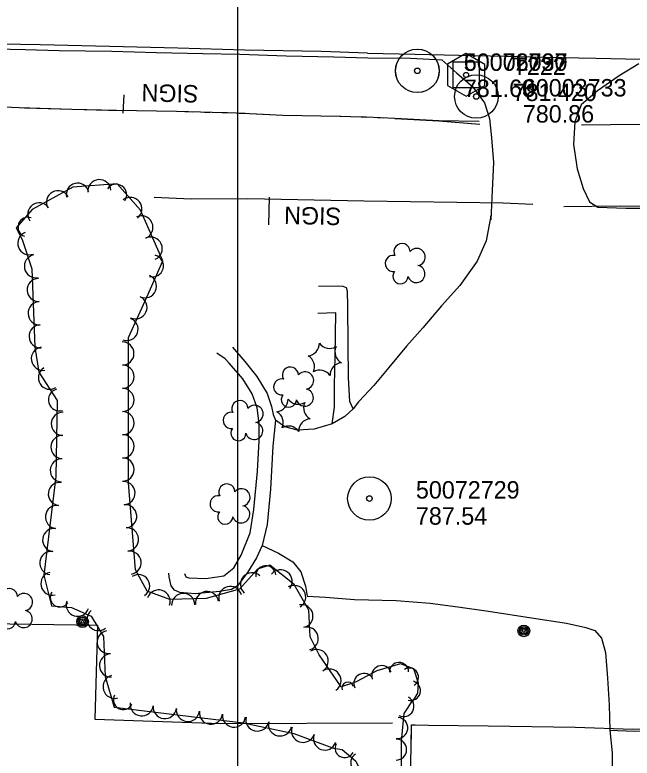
# Model space of a CAD drawing. Extents: x 591954 to 597000, y 198576 to 213500.
# Drawn here: x 593423.2 to 593635.7, y 204597.1 to 204853.1 of the extents above; entities that cross this region are included whole.
import ezdxf

# ---------------------------------------------------------------- set-up
doc = ezdxf.new("R2010")
doc.units = 0
for name, color, linetype in [('Level 10', 7, 'Continuous'), ('Level 11', 7, 'Continuous'), ('Level 14', 7, 'Continuous'), ('Level 15', 7, 'Continuous'), ('Level 17', 7, 'Continuous'), ('Level 18', 7, 'Continuous'), ('Level 19', 7, 'Continuous'), ('Level 5', 7, 'Continuous'), ('Level 6', 7, 'Continuous')]:
    doc.layers.add(name, color=color, linetype=linetype)

msp = doc.modelspace()

# ---------------------------------------------------------------- linework, layer by layer
at = {"layer": 'Level 10'}
for p, q in [((593500, 204500), (593500, 206500)), ((593500, 204500), (593500, 206000)), ((593500, 204000), (593500, 205500)), ((593500, 203500), (593500, 205000))]:
    msp.add_line(p, q, dxfattribs=at)
at = {"layer": 'Level 11'}
for points in [[(593372.16, 204842.76), (593386.37, 204842.24), (593397.9, 204841.99), (593411.07, 204841.57), (593426.74, 204841.15), (593438.43, 204840.86), (593456.54, 204840.64), (593471.9, 204840.2), (593487.91, 204839.82), (593500.59, 204839.53), (593516.61, 204839.03), (593532.96, 204838.68), (593544.66, 204838.28)], [(593544.64, 204839.97), (593528.65, 204840.45), (593502.35, 204840.95), (593479.25, 204841.63), (593455.81, 204842.2), (593431.92, 204842.78), (593411.54, 204843.14), (593388.03, 204843.65), (593373.28, 204844.01)], [(593544.56, 204839.97), (593544.64, 204839.97)], [(593544.64, 204839.97), (593560.87, 204839.61), (593576.07, 204839.23), (593592.25, 204838.9), (593605.77, 204838.56), (593623.24, 204838.2), (593638.57, 204837.82), (593656.45, 204837.35), (593675.68, 204836.82), (593693.52, 204836.47), (593710.46, 204836.1), (593727.61, 204835.68), (593746.08, 204835.24), (593767.67, 204834.73), (593791.02, 204833.98), (593808.02, 204833.27)], [(593544.66, 204838.28), (593559.39, 204838.17), (593570.32, 204837.62)]]:
    msp.add_lwpolyline(points, dxfattribs=at)
at = {"layer": 'Level 14'}
for points in [[(593460.51, 204819.2), (593460.77, 204825.55)], [(593510.57, 204780.77), (593510.9, 204790.35)]]:
    msp.add_lwpolyline(points, dxfattribs=at)
for centre, radius in [((593446.5, 204644.1), 2.02), ((593446.5, 204644.12), 1.52), ((593446.5, 204644.08), 1.01), ((593446.51, 204644.09), 0.502), ((593598.4, 204640.93), 2.02), ((593598.4, 204640.94), 1.52), ((593598.41, 204640.9), 1.01), ((593598.41, 204640.91), 0.502)]:
    msp.add_circle(centre, radius, dxfattribs=at)
at = {"layer": 'Level 15'}
for points in [[(593543.42, 204789), (593503.4, 204789.74), (593483.85, 204789.59), (593471.16, 204790.23)], [(593471.19, 204790.23), (593471.16, 204790.23)], [(593543.42, 204789), (593542.6, 204789.02)], [(593601.53, 204787.81), (593591.32, 204788.25), (593543.42, 204789)], [(593558.78, 204554.52), (593559.78, 204608.56), (593565.61, 204608.5), (593586.18, 204608.27), (593616.05, 204607.76), (593635.95, 204607.08), (593665.8, 204607.14), (593685.77, 204607.22), (593705.78, 204609.77), (593705.98, 204629.96), (593706.38, 204656.38), (593706.46, 204666.45), (593706.95, 204706.4), (593707.21, 204736.36), (593708, 204786.21), (593691.1, 204786.5), (593661.35, 204786.93), (593631.61, 204787.24), (593612.16, 204787.01)], [(593117.94, 204647.77), (593336.41, 204643.95), (593406.35, 204643.61), (593451.67, 204642.91), (593450.71, 204610.5), (593494.08, 204609.04), (593553.14, 204609.3)], [(593559.59, 204598.46), (593559.78, 204608.56), (593561, 204608.55)]]:
    msp.add_lwpolyline(points, dxfattribs=at)
at = {"layer": 'Level 17'}
for points in [[(593570.13, 204837.63), (593575.33, 204833.06), (593580.72, 204828.46), (593584.81, 204822.86), (593586.6, 204817.46), (593587.28, 204810.74), (593587.94, 204802.3), (593587.5, 204792.6), (593587.03, 204782.54), (593587.08, 204783.9), (593585.45, 204775.23), (593582.33, 204768.32), (593576.36, 204759.84), (593570.11, 204752.87), (593563.62, 204745.31), (593558.01, 204738.95), (593551.38, 204730.95), (593546.74, 204725.44), (593541.77, 204720.09)], [(593637.95, 204836.28), (593631.24, 204832.09), (593623.76, 204826.94), (593618.16, 204822.09), (593615.93, 204816.25), (593615.47, 204808.45), (593616.78, 204800.05), (593618.78, 204793.27), (593621.04, 204788.67), (593623.85, 204786.83), (593633.48, 204786.51), (593644.43, 204786.52)], [(593539.63, 204717.4), (593538.5, 204719.93), (593538.01, 204728.11), (593537.89, 204739.58), (593537.84, 204752.78), (593537.69, 204757.96), (593537.33, 204759.06), (593536.21, 204759.57), (593534.54, 204759.62), (593527.71, 204759.51)], [(593532.4, 204712.27), (593533.25, 204717.93), (593533.2, 204725.43), (593533.47, 204735.54), (593533.71, 204750.53), (593527.54, 204750.3)], [(593498.15, 204738.71), (593502.32, 204733.77), (593506.45, 204728.54), (593510.02, 204722.65), (593511.5, 204718.24), (593512.08, 204715.43), (593512.93, 204713.53)], [(593481.6, 204660.74), (593482.05, 204659.58), (593483.08, 204659.21), (593488.97, 204658.98), (593495.19, 204659.87), (593498.54, 204662.64), (593501.15, 204667.02), (593504.22, 204674.69), (593505.43, 204682.75), (593506.67, 204695.94), (593507.29, 204706.39), (593507.28, 204712.41), (593506.66, 204717.8), (593504.93, 204722.62), (593501.7, 204727.77), (593497.01, 204733.16), (593495.61, 204734.65), (593492.77, 204736.57)], [(593541.54, 204719.84), (593539.63, 204717.4)], [(593541.77, 204720.09), (593541.54, 204719.84)], [(593539.63, 204717.4), (593536.73, 204714.76), (593532.4, 204712.27)], [(593512.93, 204713.53), (593511.98, 204704.56), (593511.17, 204689.74), (593510.04, 204677.54), (593508.33, 204670.33)], [(593532.4, 204712.27), (593526.19, 204710.45), (593520.48, 204710.11), (593516.16, 204711.17), (593512.93, 204713.53)], [(593508.33, 204670.33), (593506.35, 204666.1), (593503.24, 204661.02), (593499.8, 204656.4), (593497.74, 204655.13), (593493.64, 204654.49), (593485.31, 204653.68), (593479.95, 204654.13), (593478.17, 204655), (593477.01, 204656.46), (593476.3, 204659.53), (593476.2, 204660.84)], [(593508.33, 204670.33), (593513.9, 204667.75), (593518.91, 204664.69), (593521.67, 204661.24), (593523.22, 204656.33), (593523.8, 204652.88), (593530.15, 204652.5), (593540.13, 204651.69)], [(593540.07, 204651.69), (593540.13, 204651.69)], [(593540.13, 204651.69), (593554.45, 204651.38), (593566.2, 204650.42), (593575.74, 204649.21), (593586.29, 204647.74), (593601.09, 204645.43), (593613.12, 204643.58), (593619.72, 204642.13), (593622.83, 204641.01), (593625.11, 204638.39), (593626.56, 204633.48), (593627.26, 204624.67), (593627.72, 204615.4), (593627.97, 204606.72), (593636.41, 204606.33), (593647.57, 204606.48), (593659.33, 204606.42), (593670.09, 204606.39), (593677.52, 204607.18), (593682.03, 204613.1), (593686.36, 204619.96), (593687.98, 204624.25)], [(593627.97, 204606.72), (593628.82, 204598.87), (593628.83, 204589.35)]]:
    msp.add_lwpolyline(points, dxfattribs=at)
at = {"layer": 'Level 18'}
for points in [[(593535.51, 204621.6), (593527.97, 204632.62), (593524.89, 204638.9), (593524.4, 204648.1), (593519.37, 204656.91), (593510.93, 204663.54), (593506.72, 204662.2), (593500.51, 204655.24), (593489.09, 204652.13), (593476.49, 204651.79), (593468.71, 204654.57), (593464.71, 204661.97), (593462.37, 204691.96), (593462.29, 204742.03), (593468.59, 204755.89), (593474.08, 204768.35), (593466.45, 204785.79), (593458.4, 204794.96), (593443.11, 204793.73), (593429.17, 204786.05), (593423.61, 204779.8), (593425.73, 204775.71), (593429.06, 204765.67), (593430.11, 204738.63), (593431.45, 204730.05), (593437.78, 204720.23), (593437.34, 204694.1), (593433.15, 204660.15), (593435.82, 204649.58), (593442.64, 204649), (593449.47, 204645.99), (593453.74, 204638.99), (593454.33, 204625.23), (593457.39, 204614.69), (593501.88, 204609.29), (593519.21, 204605.56), (593532.92, 204600.51)], [(593560.19, 204616.56), (593561.96, 204619.46), (593562.12, 204622.89), (593560.55, 204627.84), (593555.97, 204629.56), (593547.84, 204627.11), (593540.67, 204623.38), (593539.44, 204622.96)], [(593539.44, 204622.96), (593535.51, 204621.6)], [(593538.83, 204597.52), (593540.54, 204596.05), (593544.07, 204588.7), (593550.09, 204586.77), (593553.83, 204588.61), (593556.33, 204594.08), (593556.27, 204602.99), (593557.23, 204612.42), (593560.31, 204617.2)], [(593532.92, 204600.51), (593535.83, 204600.11), (593538.83, 204597.52)]]:
    msp.add_lwpolyline(points, dxfattribs=at)
for centre, radius, start, end in [((593444.82, 204791.23), 3.91, 13.4649, 193.4496), ((593452.3, 204792.37), 4, 4.6082, 184.5928), ((593458.06, 204791.14), 3.65, 325.8259, 145.8106), ((593438.05, 204788.55), 4, 28.8401, 208.8248), ((593462.97, 204786.26), 3.97, 308.0404, 128.025), ((593431.57, 204784.46), 3.94, 36.1638, 216.1485), ((593466.73, 204779.92), 4, 293.6375, 113.6221), ((593427.66, 204780.02), 3.38, 69.6519, 249.6365), ((593428.18, 204774.46), 3.99, 110.5906, 290.5753), ((593469.94, 204772.6), 4, 293.644, 113.6287), ((593556.47, 204771.57), 2.78, 1.3946, 209.1675), ((593561.51, 204769.71), 2.97, 278.4237, 139.6575), ((593430.44, 204766.53), 3.96, 101.4653, 281.4499), ((593470.56, 204766.64), 3.79, 254.9496, 74.9342), ((593553.47, 204767.49), 2.78, 78.0716, 279.0826), ((593561.4, 204763.86), 2.97, 196.0745, 79.0477), ((593467.96, 204759.65), 4, 246.1595, 66.1441), ((593555.93, 204763.09), 2.61, 140.7797, 358.7123), ((593431.44, 204758.33), 4, 92.2238, 272.2084), ((593464.7, 204752.38), 4, 245.5465, 65.5312), ((593431.75, 204750.35), 4, 92.2309, 272.2156), ((593461.68, 204744.87), 3.94, 250.2844, 70.269), ((593432.08, 204742.37), 4, 92.5112, 272.4959), ((593460.2, 204736.47), 4, 270.1009, 90.0856), ((593432.85, 204734.66), 4, 98.8476, 278.8323), ((593523.74, 204739.97), 4.3, 275.2113, 0.9762), ((593531.55, 204742.52), 4.3, 215.2113, 300.9762), ((593537.67, 204737.03), 4.3, 155.2113, 240.9762), ((593522.04, 204731.93), 4.3, 335.2113, 60.9762), ((593535.98, 204728.99), 4.3, 95.2113, 180.9762), ((593435.26, 204728.11), 3.98, 121.7995, 301.7842), ((593460.22, 204728.48), 4, 270.1009, 90.0856), ((593518.06, 204729.03), 2.78, 1.3946, 209.1675), ((593523.1, 204727.17), 2.97, 278.4237, 139.6575), ((593528.16, 204726.44), 4.3, 35.2113, 120.9762), ((593515.06, 204724.96), 2.78, 78.0716, 279.0826), ((593438.57, 204720.51), 3.82, 106.16, 286.1446), ((593460.23, 204720.48), 4, 270.1009, 90.0856), ((593522.99, 204721.32), 2.97, 196.0745, 79.0477), ((593500.66, 204717.52), 2.78, 1.3946, 209.1675), ((593512.96, 204720.71), 4.3, 275.2113, 0.9762), ((593517.52, 204720.56), 2.61, 140.7797, 358.7123), ((593520.78, 204723.27), 4.3, 215.2113, 300.9762), ((593505.71, 204715.66), 2.97, 278.4237, 139.6575), ((593526.9, 204717.77), 4.3, 155.2113, 240.9762), ((593439.74, 204712.25), 4, 89.0253, 269.01), ((593460.24, 204712.49), 4, 270.108, 90.0927), ((593497.66, 204713.44), 2.78, 78.0716, 279.0826), ((593511.27, 204712.67), 4.3, 335.2113, 60.9762), ((593505.59, 204709.81), 2.97, 196.0745, 79.0477), ((593525.2, 204709.73), 4.3, 95.2113, 180.9762), ((593500.13, 204709.04), 2.61, 140.7797, 358.7123), ((593517.39, 204707.18), 4.3, 35.2113, 120.9762), ((593439.6, 204704.26), 4, 89.0325, 269.0172), ((593460.26, 204704.5), 4, 270.1009, 90.0856), ((593439.37, 204696.23), 3.99, 87.6746, 267.6593), ((593460.27, 204696.51), 4, 270.1009, 90.0856), ((593438.7, 204688.1), 4, 82.9707, 262.9554), ((593460.57, 204688.38), 4, 274.1633, 94.148), ((593496.17, 204688.78), 2.78, 1.3946, 209.1675), ((593501.21, 204686.92), 2.97, 278.4237, 139.6575), ((593493.17, 204684.7), 2.78, 78.0716, 279.0826), ((593437.72, 204680.17), 4, 82.9707, 262.9554), ((593461.17, 204680.4), 4, 274.4647, 94.4493), ((593501.1, 204681.07), 2.97, 196.0745, 79.0477), ((593495.63, 204680.3), 2.61, 140.7797, 358.7123), ((593436.75, 204672.24), 4, 82.9707, 262.9554), ((593461.79, 204672.44), 4, 274.4647, 94.4493), ((593435.77, 204664.31), 4, 82.9707, 262.9554), ((593462.72, 204664.41), 3.95, 278.3759, 98.3605), ((593436.13, 204657.19), 3.98, 103.0438, 283.0285), ((593504.84, 204656.95), 4, 48.2747, 228.2594), ((593509.57, 204659.89), 3.46, 6.0908, 186.0755), ((593514.67, 204657.94), 4, 321.8327, 141.8174), ((593465.74, 204656.43), 3.89, 302.8504, 122.835), ((593497.36, 204652.27), 3.98, 15.8602, 195.8449), ((593519.34, 204652.63), 3.98, 300.6446, 120.6293), ((593421.31, 204652.72), 2.78, 1.3946, 209.1675), ((593426.35, 204650.86), 2.97, 278.4237, 139.6575), ((593438.67, 204652.44), 3.28, 146.1017, 326.0864), ((593472.7, 204651.06), 3.98, 342.0261, 162.0108), ((593481.17, 204649.83), 4, 1.5566, 181.5413), ((593489.34, 204650.55), 3.97, 8.4002, 188.3849), ((593444.84, 204649.89), 3.95, 161.4145, 341.3992), ((593521.92, 204646.03), 3.9, 281.2946, 101.2792), ((593420.77, 204644.24), 2.61, 140.7797, 358.7123), ((593426.24, 204645.01), 2.97, 196.0745, 79.0477), ((593451.93, 204644.9), 3.88, 128.5439, 308.5286), ((593455.4, 204637.08), 3.9, 99.1901, 279.1748), ((593523.75, 204638.29), 3.92, 285.4143, 105.3989), ((593456.29, 204629.02), 3.99, 92.9665, 272.9512), ((593527.08, 204630.57), 3.99, 301.5827, 121.5674), ((593531.47, 204623.79), 4, 304.3759, 124.3605), ((593549.5, 204625.48), 3.47, 20.6101, 200.5948), ((593555.45, 204626.74), 3.3, 1.188, 181.1726), ((593558.96, 204624.93), 3.2, 301.5858, 121.5705), ((593457.54, 204621.68), 4, 106.2269, 286.2115), ((593543.32, 204622.84), 3.44, 25.92, 205.9046), ((593537.81, 204621.25), 2.06, 19.1113, 199.0959), ((593559.46, 204620.33), 3.36, 254.2135, 74.1982), ((593460.5, 204617.23), 3.41, 151.9786, 331.9633), ((593557.05, 204614.91), 3.54, 242.7831, 62.7678), ((593466.89, 204615.64), 4, 173.0934, 353.0781), ((593474.82, 204614.68), 4, 173.0934, 353.0781), ((593482.76, 204613.72), 4, 173.0934, 353.0781), ((593490.69, 204612.76), 4, 173.0863, 353.071), ((593498.63, 204611.77), 4, 172.7955, 352.7801), ((593506.68, 204610.4), 4, 167.8638, 347.8485), ((593554.81, 204607.49), 3.64, 264.2008, 84.1855), ((593514.49, 204608.72), 4, 167.8653, 347.85), ((593522.41, 204606.51), 3.99, 161.0846, 341.0692), ((593529.93, 204603.82), 3.95, 159.7792, 339.7639), ((593536.69, 204600.54), 3.28, 152.9463, 332.931), ((593554.43, 204600.04), 3.64, 269.8266, 89.8113), ((593542.4, 204595.46), 3.58, 122.6274, 302.6121)]:
    msp.add_arc(centre, radius, start, end, dxfattribs=at)
at = {"layer": 'Level 19'}
for points in [[(593375.52, 204821.19), (593390.27, 204822.14), (593408.78, 204821.89), (593424.66, 204821.21), (593442.82, 204820.58), (593458.13, 204820.29), (593478.79, 204819.9), (593499.34, 204819.35), (593515.41, 204818.53), (593535.01, 204818.2), (593542.37, 204817.99)], [(593426.48, 204821.15), (593442.82, 204820.58), (593455.46, 204820.34)], [(593455.46, 204820.34), (593458.13, 204820.29), (593478.79, 204819.9), (593484.46, 204819.75)], [(593488.46, 204819.64), (593490.46, 204819.59)], [(593494.45, 204819.48), (593496.45, 204819.43)], [(593500.45, 204819.3), (593502.45, 204819.2)], [(593506.44, 204818.99), (593515.41, 204818.53), (593535.01, 204818.2), (593535.43, 204818.19)], [(593535.43, 204818.19), (593542.37, 204817.99)], [(593544.11, 204817.91), (593542.37, 204817.99)], [(593542.37, 204817.99), (593544.11, 204817.91)], [(593582.98, 204816.35), (593569.11, 204816.66), (593554.01, 204817.46), (593544.11, 204817.91)], [(593548.02, 204817.74), (593550.01, 204817.65)], [(593554.01, 204817.46), (593569.11, 204816.66), (593583.31, 204815.5)], [(593618.22, 204815.26), (593628.18, 204815.32), (593646.57, 204815.47), (593662.17, 204815.24), (593678.64, 204815.15), (593695.29, 204814.85), (593710.19, 204814.46), (593725.43, 204813.95), (593740.13, 204813.62), (593754.12, 204812.88), (593768.41, 204812.75), (593778.59, 204812.55), (593788.51, 204812.11)], [(593618.82, 204815.26), (593628.18, 204815.32), (593646.57, 204815.47), (593647.22, 204815.46)]]:
    msp.add_lwpolyline(points, dxfattribs=at)
at = {"layer": 'Level 5'}
for points in [[(593572.12, 204836.19), (593572.12, 204828.8), (593578.58, 204825.08), (593584.97, 204828.74), (593584.97, 204836.07), (593578.45, 204839.8)], [(593572.12, 204836.19), (593572.12, 204828.8), (593578.58, 204825.08), (593584.97, 204828.74), (593584.97, 204836.07), (593578.45, 204839.8)], [(593572.12, 204836.19), (593572.12, 204828.8), (593578.58, 204825.08), (593584.97, 204828.74), (593584.97, 204836.07), (593578.45, 204839.8)], [(593572.12, 204836.19), (593572.12, 204828.8), (593578.58, 204825.08), (593584.97, 204828.74), (593584.97, 204836.07), (593578.45, 204839.8)], [(593572.12, 204836.19), (593572.12, 204828.8), (593578.58, 204825.08), (593584.97, 204828.74), (593584.97, 204836.07), (593578.45, 204839.8)], [(593574.03, 204827.93), (593574.03, 204836.93), (593583.03, 204836.93), (593583.03, 204827.93)], [(593574.03, 204827.93), (593574.03, 204836.93), (593583.03, 204836.93), (593583.03, 204827.93)], [(593574.03, 204827.93), (593574.03, 204836.93), (593583.03, 204836.93), (593583.03, 204827.93)], [(593574.03, 204827.93), (593574.03, 204836.93), (593583.03, 204836.93), (593583.03, 204827.93)], [(593574.03, 204827.93), (593574.03, 204836.93), (593583.03, 204836.93), (593583.03, 204827.93)]]:
    msp.add_lwpolyline(points, close=True, dxfattribs=at)
msp.add_circle((593578.53, 204832.43), 0.871, dxfattribs=at)
msp.add_circle((593578.53, 204832.43), 0.871, dxfattribs=at)
msp.add_circle((593578.53, 204832.43), 0.871, dxfattribs=at)
msp.add_circle((593578.53, 204832.43), 0.871, dxfattribs=at)
msp.add_circle((593578.53, 204832.43), 0.871, dxfattribs=at)
at = {"layer": 'Level 6'}
for centre, radius in [((593561.72, 204833.84), 7.5), ((593561.72, 204833.84), 7.5), ((593561.72, 204833.84), 7.5), ((593561.72, 204833.84), 7.5), ((593561.72, 204833.84), 7.5), ((593561.75, 204833.83), 7.5), ((593561.75, 204833.83), 7.5), ((593561.75, 204833.83), 7.5), ((593561.75, 204833.83), 7.5), ((593561.75, 204833.83), 7.5), ((593561.72, 204833.84), 0.96), ((593561.72, 204833.84), 0.96), ((593561.72, 204833.84), 0.96), ((593561.72, 204833.84), 0.96), ((593561.72, 204833.84), 0.96), ((593561.75, 204833.83), 0.96), ((593561.75, 204833.83), 0.96), ((593561.75, 204833.83), 0.96), ((593561.75, 204833.83), 0.96), ((593561.75, 204833.83), 0.96), ((593582.06, 204825.01), 7.5), ((593582.06, 204825.01), 7.5), ((593582.06, 204825.01), 7.5), ((593582.06, 204825.01), 7.5), ((593582.06, 204825.01), 7.5), ((593582.06, 204825.01), 0.96), ((593582.06, 204825.01), 0.96), ((593582.06, 204825.01), 0.96), ((593582.06, 204825.01), 0.96), ((593582.06, 204825.01), 0.96), ((593545.25, 204686.51), 7.5), ((593545.25, 204686.51), 7.5), ((593545.25, 204686.51), 7.5), ((593545.25, 204686.51), 7.5), ((593545.25, 204686.51), 7.5), ((593545.25, 204686.51), 0.96), ((593545.25, 204686.51), 0.96), ((593545.25, 204686.51), 0.96), ((593545.25, 204686.51), 0.96), ((593545.25, 204686.51), 0.96)]:
    msp.add_circle(centre, radius, dxfattribs=at)

# ---------------------------------------------------------------- texts
at = {"layer": 'Level 14'}
for rotation, p in [(178.7929, (593486.49, 204828.9)), (178.6406, (593535.57, 204786.65))]:
    msp.add_text('SIGN', height=6, rotation=rotation, dxfattribs=at).set_placement(p)
at = {"layer": 'Level 5'}
for s, p in [('T222', (593594.53, 204832.43)), ('T222', (593594.53, 204832.43)), ('T222', (593594.53, 204832.43)), ('T222', (593594.53, 204832.43)), ('T222', (593594.53, 204832.43)), ('781.420', (593594.53, 204823.43)), ('781.420', (593594.53, 204823.43)), ('781.420', (593594.53, 204823.43)), ('781.420', (593594.53, 204823.43)), ('781.420', (593594.53, 204823.43))]:
    msp.add_text(s, height=6, dxfattribs=at).set_placement(p)
at = {"layer": 'Level 6'}
for s, p in [('50072730', (593577.72, 204833.84)), ('50072730', (593577.72, 204833.84)), ('50072730', (593577.72, 204833.84)), ('50072730', (593577.72, 204833.84)), ('50072730', (593577.72, 204833.84)), ('60006097', (593577.75, 204833.83)), ('60006097', (593577.75, 204833.83)), ('60006097', (593577.75, 204833.83)), ('60006097', (593577.75, 204833.83)), ('60006097', (593577.75, 204833.83)), ('781.63', (593577.72, 204824.84)), ('781.63', (593577.72, 204824.84)), ('781.63', (593577.72, 204824.84)), ('781.63', (593577.72, 204824.84)), ('781.63', (593577.72, 204824.84)), ('781.60', (593577.75, 204824.83)), ('781.60', (593577.75, 204824.83)), ('781.60', (593577.75, 204824.83)), ('781.60', (593577.75, 204824.83)), ('781.60', (593577.75, 204824.83)), ('60003733', (593598.06, 204825.01)), ('60003733', (593598.06, 204825.01)), ('60003733', (593598.06, 204825.01)), ('60003733', (593598.06, 204825.01)), ('60003733', (593598.06, 204825.01)), ('780.86', (593598.06, 204816.02)), ('780.86', (593598.06, 204816.02)), ('780.86', (593598.06, 204816.02)), ('780.86', (593598.06, 204816.02)), ('780.86', (593598.06, 204816.02)), ('50072729', (593561.25, 204686.51)), ('50072729', (593561.25, 204686.51)), ('50072729', (593561.25, 204686.51)), ('50072729', (593561.25, 204686.51)), ('50072729', (593561.25, 204686.51)), ('787.54', (593561.25, 204677.51)), ('787.54', (593561.25, 204677.51)), ('787.54', (593561.25, 204677.51)), ('787.54', (593561.25, 204677.51)), ('787.54', (593561.25, 204677.51))]:
    msp.add_text(s, height=6, dxfattribs=at).set_placement(p)

doc.saveas('drawing.dxf')
